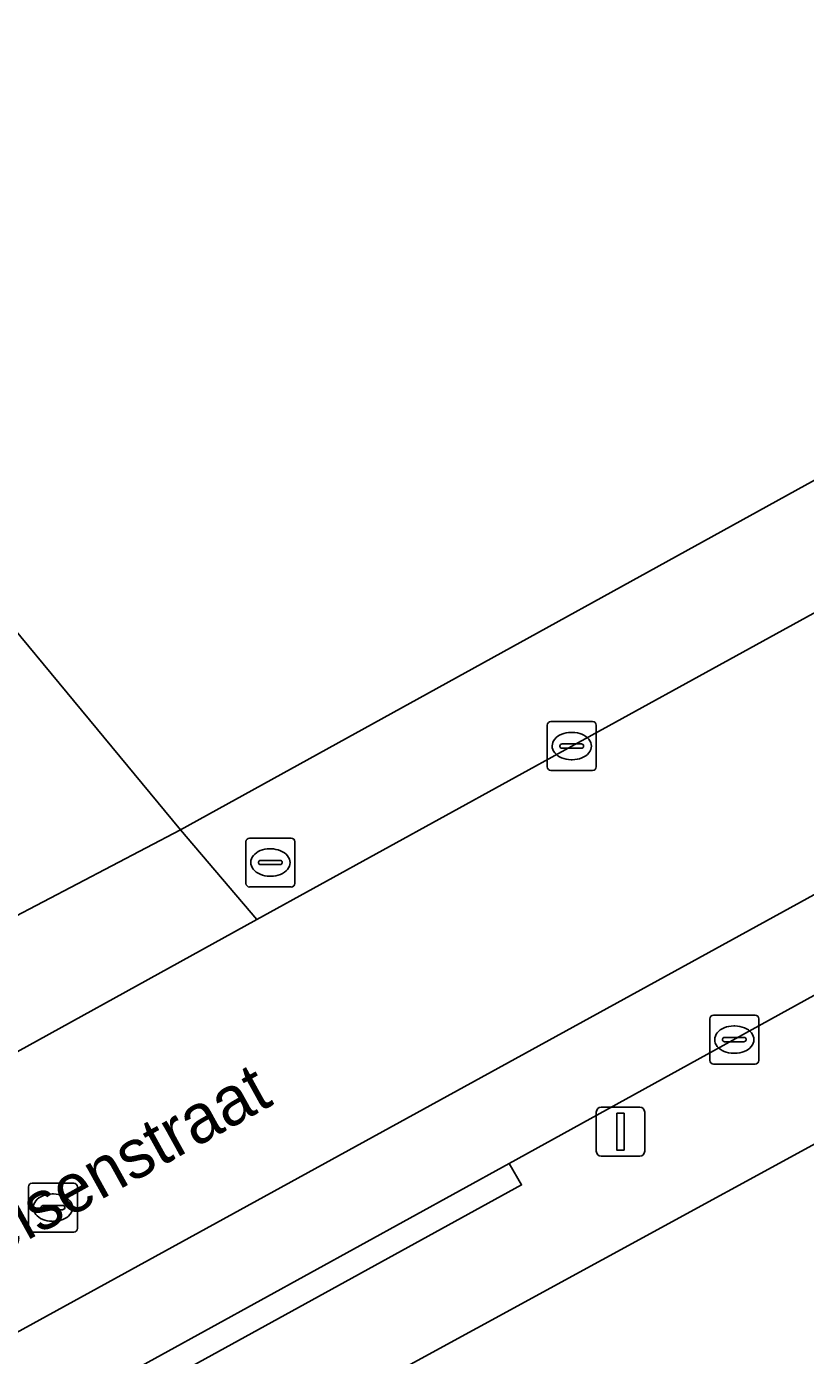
# Model space of a CAD drawing. Extents: x 161087 to 161926, y 382572 to 383873.
# Drawn here: x 161537.95 to 161553.87, y 383451.1 to 383478.26 of the extents above; entities that cross this region are included whole.
import ezdxf

# ---------------------------------------------------------------- set-up
doc = ezdxf.new("R2010")
doc.units = 0
for name, color, linetype in [('IMGEO_Brandkraan', 7, 'Continuous'), ('IMGEO_Erf', 7, 'Continuous'), ('IMGEO_Kolk', 7, 'Continuous'), ('IMGEO_Lichtmast', 7, 'Continuous'), ('IMGEO_Openbare_ruimte_label', 7, 'Continuous'), ('IMGEO_Pand', 7, 'Continuous'), ('IMGEO_Parkeervlak_open', 7, 'Continuous'), ('IMGEO_Rijbaan_lokaal_open', 7, 'Continuous'), ('IMGEO_Rioolput', 7, 'Continuous'), ('IMGEO_Voetpad_open', 7, 'Continuous')]:
    doc.layers.add(name, color=color, linetype=linetype)

msp = doc.modelspace()

# ---------------------------------------------------------------- linework, layer by layer
at = {"layer": 'IMGEO_Brandkraan'}
for p, q in [((161542.434, 383460.745), (161542.434, 383461.597)), ((161542.509, 383461.671), (161543.361, 383461.671)), ((161543.435, 383461.597), (161543.435, 383460.745)), ((161542.736, 383461.214), (161543.134, 383461.214)), ((161542.922, 383461.451), (161542.947, 383461.451)), ((161542.693, 383461.165), (161542.693, 383461.177)), ((161543.131, 383461.128), (161542.733, 383461.128)), ((161543.177, 383461.177), (161543.177, 383461.165)), ((161543.361, 383460.671), (161542.509, 383460.671)), ((161542.945, 383460.891), (161542.92, 383460.891))]:
    msp.add_line(p, q, dxfattribs=at)
for points in [[(161542.434, 383460.745), (161542.434, 383461.597)], [(161542.509, 383461.671), (161543.361, 383461.671)], [(161543.435, 383461.597), (161543.435, 383460.745)], [(161543.361, 383460.671), (161542.509, 383460.671)]]:
    msp.add_lwpolyline(points, dxfattribs=at)
for centre, radius, start, end in [((161542.511, 383461.595), 0.0765, 91.552, 178.448), ((161542.511, 383461.595), 0.0765, 91.552, 178.448), ((161543.359, 383461.595), 0.0765, 1.552, 88.448), ((161543.359, 383461.595), 0.0765, 1.552, 88.448), ((161542.733, 383461.174), 0.0403, 85.8775, 175.7526), ((161543.138, 383461.176), 0.0386, 1.7309, 96.639), ((161542.73, 383461.164), 0.0366, 178.938, 274.7102), ((161543.134, 383461.171), 0.043, 264.8664, 352.4533), ((161542.511, 383460.747), 0.0765, 181.552, 268.448), ((161542.511, 383460.747), 0.0765, 181.552, 268.448), ((161543.359, 383460.747), 0.0765, 271.552, 358.448), ((161543.359, 383460.747), 0.0765, 271.552, 358.448)]:
    msp.add_arc(centre, radius, start, end, dxfattribs=at)
for centre, major_axis, ratio, start_param, end_param in [((161542.921, 383461.171), (-0.387, 0.002), 0.722429, 4.712389, 7.853982), ((161542.946, 383461.171), (-0.39, 0.002), 0.717154, 1.570796, 4.712389)]:
    msp.add_ellipse(centre, major_axis=major_axis, ratio=ratio, start_param=start_param, end_param=end_param, dxfattribs=at)
at = {"layer": 'IMGEO_Erf'}
msp.add_lwpolyline([(161605.285, 383450.395), (161605.444, 383450.467), (161604.701, 383451.855), (161605.904, 383452.48), (161605.727, 383452.834), (161609.313, 383454.717), (161613.669, 383457.005), (161613.583, 383457.17), (161614.512, 383457.669), (161615.439, 383458.168), (161615.544, 383457.996), (161616.2, 383458.339), (161614.111, 383485.335), (161607.076, 383485.619), (161600.953, 383486.009), (161587.692, 383486.142), (161587.622, 383481.972), (161587.44, 383473.192), (161580.322, 383469.732), (161542.03, 383448.859), (161525.912, 383439.997), (161511.039, 383431.899)], dxfattribs=at)
at = {"layer": 'IMGEO_Kolk'}
for p, q in [((161548.596, 383463.126), (161548.596, 383463.978)), ((161548.671, 383464.052), (161549.523, 383464.052)), ((161549.597, 383463.978), (161549.597, 383463.126)), ((161549.084, 383463.832), (161549.109, 383463.832)), ((161548.855, 383463.546), (161548.855, 383463.558)), ((161549.293, 383463.509), (161548.895, 383463.509)), ((161548.898, 383463.595), (161549.296, 383463.595)), ((161549.339, 383463.558), (161549.339, 383463.546)), ((161549.107, 383463.272), (161549.082, 383463.272)), ((161549.523, 383463.052), (161548.671, 383463.052)), ((161551.919, 383457.125), (161551.919, 383457.977)), ((161551.994, 383458.051), (161552.846, 383458.051)), ((161552.92, 383457.977), (161552.92, 383457.125)), ((161552.407, 383457.831), (161552.432, 383457.831)), ((161552.178, 383457.545), (161552.178, 383457.557)), ((161552.616, 383457.508), (161552.218, 383457.508)), ((161552.221, 383457.594), (161552.619, 383457.594)), ((161552.662, 383457.557), (161552.662, 383457.545)), ((161552.43, 383457.271), (161552.405, 383457.271)), ((161552.846, 383457.051), (161551.994, 383457.051))]:
    msp.add_line(p, q, dxfattribs=at)
for points in [[(161548.596, 383463.126), (161548.596, 383463.978)], [(161548.671, 383464.052), (161549.523, 383464.052)], [(161549.597, 383463.978), (161549.597, 383463.126)], [(161549.523, 383463.052), (161548.671, 383463.052)], [(161551.919, 383457.125), (161551.919, 383457.977)], [(161551.994, 383458.051), (161552.846, 383458.051)], [(161552.92, 383457.977), (161552.92, 383457.125)], [(161552.846, 383457.051), (161551.994, 383457.051)]]:
    msp.add_lwpolyline(points, dxfattribs=at)
for centre, radius, start, end in [((161548.673, 383463.976), 0.0765, 91.552, 178.448), ((161548.673, 383463.976), 0.0765, 91.552, 178.448), ((161549.521, 383463.976), 0.0765, 1.552, 88.448), ((161549.521, 383463.976), 0.0765, 1.552, 88.448), ((161548.895, 383463.555), 0.0403, 85.8775, 175.7526), ((161548.892, 383463.545), 0.0366, 178.938, 274.7102), ((161549.296, 383463.552), 0.043, 264.8664, 352.4533), ((161549.3, 383463.557), 0.0386, 1.7309, 96.639), ((161548.673, 383463.128), 0.0765, 181.552, 268.448), ((161548.673, 383463.128), 0.0765, 181.552, 268.448), ((161549.521, 383463.128), 0.0765, 271.552, 358.448), ((161549.521, 383463.128), 0.0765, 271.552, 358.448), ((161551.996, 383457.975), 0.0765, 91.552, 178.448), ((161551.996, 383457.975), 0.0765, 91.552, 178.448), ((161552.844, 383457.975), 0.0765, 1.552, 88.448), ((161552.844, 383457.975), 0.0765, 1.552, 88.448), ((161552.218, 383457.554), 0.0403, 85.8775, 175.7526), ((161552.215, 383457.544), 0.0366, 178.938, 274.7102), ((161552.619, 383457.551), 0.043, 264.8664, 352.4533), ((161552.623, 383457.556), 0.0386, 1.7309, 96.639), ((161551.996, 383457.127), 0.0765, 181.552, 268.448), ((161551.996, 383457.127), 0.0765, 181.552, 268.448), ((161552.844, 383457.127), 0.0765, 271.552, 358.448), ((161552.844, 383457.127), 0.0765, 271.552, 358.448)]:
    msp.add_arc(centre, radius, start, end, dxfattribs=at)
for centre, major_axis, ratio, start_param, end_param in [((161549.083, 383463.552), (-0.387, 0.002), 0.722429, 4.712389, 7.853982), ((161549.108, 383463.552), (-0.39, 0.002), 0.717154, 1.570796, 4.712389), ((161552.406, 383457.551), (-0.387, 0.002), 0.722429, 4.712389, 7.853982), ((161552.431, 383457.551), (-0.39, 0.002), 0.717154, 1.570796, 4.712389)]:
    msp.add_ellipse(centre, major_axis=major_axis, ratio=ratio, start_param=start_param, end_param=end_param, dxfattribs=at)
at = {"layer": 'IMGEO_Lichtmast'}
for p, q in [((161549.598, 383455.269), (161549.598, 383456.069)), ((161549.598, 383456.069), (161549.598, 383455.269)), ((161549.698, 383456.169), (161550.488, 383456.169)), ((161550.488, 383456.169), (161549.698, 383456.169)), ((161550.588, 383456.069), (161550.588, 383455.269)), ((161550.588, 383455.269), (161550.588, 383456.069)), ((161550.488, 383455.169), (161549.698, 383455.169)), ((161549.698, 383455.169), (161550.488, 383455.169))]:
    msp.add_line(p, q, dxfattribs=at)
msp.add_lwpolyline([(161550.018, 383456.044), (161550.168, 383456.044), (161550.168, 383455.294), (161550.018, 383455.294), (161550.018, 383456.044)], dxfattribs=at)
for centre, start, end in [((161549.698, 383456.069), 90, 180), ((161549.698, 383456.069), 90, 180), ((161550.488, 383456.069), 0, 90), ((161550.488, 383456.069), 360, 90), ((161549.698, 383455.269), 180, 270), ((161549.698, 383455.269), 180, 270), ((161550.488, 383455.269), 270, 0), ((161550.488, 383455.269), 270, 0)]:
    msp.add_arc(centre, 0.1, start, end, dxfattribs=at)
at = {"layer": 'IMGEO_Pand'}
msp.add_lwpolyline([(161493.397, 383521.584), (161492.675, 383520.278), (161500, 383511.461), (161509.522, 383500), (161541.096, 383461.838), (161557.43, 383470.846), (161557.473, 383470.748), (161557.669, 383470.856), (161554.853, 383475.972), (161570.07, 383488.877), (161563.944, 383496.31), (161560.903, 383500), (161556.879, 383504.885), (161556.612, 383504.667), (161547.632, 383497.333), (161545.432, 383500), (161544.198, 383501.497), (161540.08, 383506.491), (161537.548, 383504.386), (161520.876, 383524.441)], dxfattribs=at)
at = {"layer": 'IMGEO_Parkeervlak_open'}
msp.add_lwpolyline([(161577.264, 383471.552), (161577.79, 383473.546), (161510.585, 383436.654), (161511.457, 383435.054), (161511.621, 383435.126), (161516.396, 383437.743), (161520.607, 383440.056), (161525.107, 383442.503), (161529.989, 383445.22), (161534.608, 383447.756), (161547.819, 383455.015), (161559.215, 383461.301), (161563.703, 383463.768), (161571.345, 383467.975), (161572.393, 383468.572), (161576.778, 383470.952)], dxfattribs=at)
at = {"layer": 'IMGEO_Rijbaan_lokaal_open'}
msp.add_lwpolyline([(161573.386, 383476.902), (161567.945, 383473.908), (161549.098, 383463.551), (161542.655, 383460.003), (161529.712, 383452.867), (161508.2, 383441.059), (161505.908, 383439.768), (161509.307, 383433.882), (161511.457, 383435.054), (161510.585, 383436.654), (161577.79, 383473.546)], dxfattribs=at)
at = {"layer": 'IMGEO_Rioolput'}
for p, q in [((161537.987, 383453.69), (161537.987, 383454.542)), ((161538.062, 383454.616), (161538.914, 383454.616)), ((161538.988, 383454.542), (161538.988, 383453.69)), ((161538.289, 383454.159), (161538.687, 383454.159)), ((161538.475, 383454.396), (161538.5, 383454.396)), ((161538.246, 383454.11), (161538.246, 383454.122)), ((161538.684, 383454.073), (161538.286, 383454.073)), ((161538.73, 383454.122), (161538.73, 383454.11)), ((161538.914, 383453.616), (161538.062, 383453.616)), ((161538.498, 383453.836), (161538.473, 383453.836))]:
    msp.add_line(p, q, dxfattribs=at)
for points in [[(161537.987, 383453.69), (161537.987, 383454.542)], [(161538.062, 383454.616), (161538.914, 383454.616)], [(161538.988, 383454.542), (161538.988, 383453.69)], [(161538.914, 383453.616), (161538.062, 383453.616)]]:
    msp.add_lwpolyline(points, dxfattribs=at)
for centre, radius, start, end in [((161538.064, 383454.54), 0.0765, 91.552, 178.448), ((161538.064, 383454.54), 0.0765, 91.552, 178.448), ((161538.912, 383454.54), 0.0765, 1.552, 88.448), ((161538.912, 383454.54), 0.0765, 1.552, 88.448), ((161538.286, 383454.119), 0.0403, 85.8775, 175.7526), ((161538.691, 383454.121), 0.0386, 1.7309, 96.639), ((161538.283, 383454.109), 0.0366, 178.938, 274.7102), ((161538.687, 383454.116), 0.043, 264.8664, 352.4533), ((161538.064, 383453.692), 0.0765, 181.552, 268.448), ((161538.064, 383453.692), 0.0765, 181.552, 268.448), ((161538.912, 383453.692), 0.0765, 271.552, 358.448), ((161538.912, 383453.692), 0.0765, 271.552, 358.448)]:
    msp.add_arc(centre, radius, start, end, dxfattribs=at)
for centre, major_axis, ratio, start_param, end_param in [((161538.474, 383454.116), (-0.387, 0.002), 0.722429, 4.712389, 7.853982), ((161538.499, 383454.116), (-0.39, 0.002), 0.717154, 1.570796, 4.712389)]:
    msp.add_ellipse(centre, major_axis=major_axis, ratio=ratio, start_param=start_param, end_param=end_param, dxfattribs=at)
at = {"layer": 'IMGEO_Voetpad_open'}
for points in [[(161507.964, 383479.729), (161513.975, 383483.021), (161517.826, 383475.99), (161520.129, 383471.958), (161521.943, 383472.841), (161523.401, 383470.567), (161521.601, 383469.406), (161523.023, 383467.055), (161525.184, 383468.369), (161528.945, 383462.307), (161526.524, 383460.8), (161529.145, 383455.976), (161529.007, 383455.871), (161529.156, 383455.581), (161541.096, 383461.838), (161509.522, 383500)], [(161525.912, 383439.997), (161542.03, 383448.859), (161580.322, 383469.732), (161587.44, 383473.192), (161587.622, 383481.972), (161587.692, 383486.142), (161587.707, 383487.055), (161583.468, 383487.193), (161583.399, 383485.198), (161582.899, 383485.209), (161582.829, 383483.204), (161582.819, 383482.911), (161582.772, 383481.12)], [(161559.221, 383470.883), (161558.864, 383471.514), (161557.669, 383470.856), (161557.473, 383470.748), (161557.43, 383470.846), (161541.096, 383461.838), (161542.655, 383460.003), (161549.098, 383463.551), (161567.945, 383473.908)], [(161576.778, 383470.952), (161577.023, 383470.517), (161572.647, 383468.142), (161572.393, 383468.572), (161571.345, 383467.975), (161563.703, 383463.768), (161563.95, 383463.332), (161559.453, 383460.862), (161559.215, 383461.301), (161547.819, 383455.015), (161548.069, 383454.582), (161534.852, 383447.32), (161534.608, 383447.756), (161529.989, 383445.22), (161530.224, 383444.779), (161525.349, 383442.065), (161525.107, 383442.503), (161520.607, 383440.056), (161520.848, 383439.618), (161516.632, 383437.302), (161516.396, 383437.743), (161511.621, 383435.126)]]:
    msp.add_lwpolyline(points, dxfattribs=at)
for points in [[(161529.712, 383452.867), (161542.655, 383460.003), (161541.096, 383461.838), (161529.156, 383455.581), (161528.278, 383455.096), (161504.466, 383441.945), (161505.908, 383439.768), (161508.2, 383441.059)], [(161534.608, 383447.756), (161534.852, 383447.32), (161548.069, 383454.582), (161547.819, 383455.015)]]:
    msp.add_lwpolyline(points, close=True, dxfattribs=at)

# ---------------------------------------------------------------- texts
at = {"layer": 'IMGEO_Openbare_ruimte_label'}
msp.add_text('Raiffeisenstraat', height=1, rotation=28.9489, dxfattribs=at).set_placement((161534.894, 383451.742))

doc.saveas('drawing.dxf')
